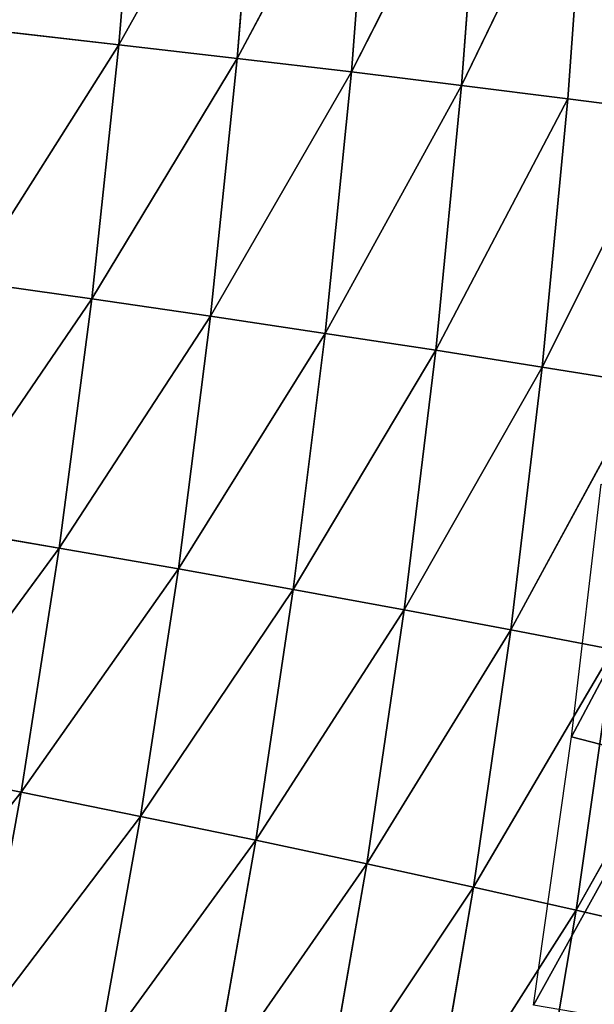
# Model space of a CAD drawing. Extents: x 0 to 500, y 0 to 390.
# Tile 800 of 1056: x 466 to 478, y 154 to 175. Entities that reach past the tile are written whole.
import ezdxf

# ---------------------------------------------------------------- set-up
doc = ezdxf.new("R2010")
doc.units = 0
doc.header["$LTSCALE"] = 25.4
doc.layers.get('0').update_dxf_attribs({"linetype": 'CONTINUOUS'})

# ---------------------------------------------------------------- blocks, each defined once
blk = doc.blocks.new('ATLANTA505_-_S_STL')
at = {"color": 0}
for p, q in [((480.928, 92.441, 229.111), (478.014, 88.877, 234.289)), ((480.928, 92.441, 229.111), (478.014, 88.877, 234.289)), ((480.132, 92.433, 234.778), (478.014, 88.877, 234.289)), ((480.132, 92.433, 234.778), (478.014, 88.877, 234.289)), ((479.483, 88.91, 222.968), (476.609, 85.45, 228.262)), ((479.483, 88.91, 222.968), (476.609, 85.45, 228.262)), ((480.028, 88.934, 217.128), (477.284, 85.476, 222.613)), ((480.028, 88.934, 217.128), (477.284, 85.476, 222.613)), ((479.483, 88.91, 222.968), (477.284, 85.476, 222.613)), ((479.483, 88.91, 222.968), (477.284, 85.476, 222.613)), ((480.028, 88.934, 217.128), (477.834, 85.509, 216.845)), ((480.028, 88.934, 217.128), (477.834, 85.509, 216.845)), ((478.014, 88.877, 234.289), (474.882, 85.415, 239.205)), ((478.014, 88.877, 234.289), (474.882, 85.415, 239.205)), ((478.812, 88.891, 228.689), (475.808, 85.429, 233.793)), ((478.812, 88.891, 228.689), (475.808, 85.429, 233.793)), ((478.014, 88.877, 234.289), (475.808, 85.429, 233.793)), ((478.014, 88.877, 234.289), (475.808, 85.429, 233.793)), ((478.812, 88.891, 228.689), (476.609, 85.45, 228.262)), ((478.812, 88.891, 228.689), (476.609, 85.45, 228.262)), ((478.014, 88.877, 234.289), (477.09, 88.868, 239.767)), ((478.014, 88.877, 234.289), (477.09, 88.868, 239.767)), ((478.812, 88.891, 228.689), (478.014, 88.877, 234.289)), ((478.812, 88.891, 228.689), (478.014, 88.877, 234.289)), ((478.26, 85.547, 210.961), (475.553, 82.198, 216.56)), ((478.26, 85.547, 210.961), (475.553, 82.198, 216.56)), ((477.834, 85.509, 216.845), (478.26, 85.547, 210.961)), ((477.834, 85.509, 216.845), (478.26, 85.547, 210.961)), ((475.808, 85.429, 233.793), (472.585, 82.073, 238.637)), ((475.808, 85.429, 233.793), (472.585, 82.073, 238.637)), ((476.609, 85.45, 228.262), (473.513, 82.094, 233.293)), ((476.609, 85.45, 228.262), (473.513, 82.094, 233.293)), ((475.808, 85.429, 233.793), (473.513, 82.094, 233.293)), ((475.808, 85.429, 233.793), (473.513, 82.094, 233.293)), ((477.284, 85.476, 222.613), (474.317, 82.122, 227.831)), ((477.284, 85.476, 222.613), (474.317, 82.122, 227.831)), ((476.609, 85.45, 228.262), (474.317, 82.122, 227.831)), ((476.609, 85.45, 228.262), (474.317, 82.122, 227.831)), ((474.882, 85.415, 239.205), (475.808, 85.429, 233.793)), ((474.882, 85.415, 239.205), (475.808, 85.429, 233.793)), ((477.834, 85.509, 216.845), (474.997, 82.156, 222.253)), ((477.834, 85.509, 216.845), (474.997, 82.156, 222.253)), ((477.284, 85.476, 222.613), (474.997, 82.156, 222.253)), ((477.284, 85.476, 222.613), (474.997, 82.156, 222.253)), ((477.834, 85.509, 216.845), (475.553, 82.198, 216.56)), ((477.834, 85.509, 216.845), (475.553, 82.198, 216.56)), ((475.808, 85.429, 233.793), (476.609, 85.45, 228.262)), ((475.808, 85.429, 233.793), (476.609, 85.45, 228.262)), ((476.609, 85.45, 228.262), (477.284, 85.476, 222.613)), ((476.609, 85.45, 228.262), (477.284, 85.476, 222.613)), ((477.284, 85.476, 222.613), (477.834, 85.509, 216.845)), ((477.284, 85.476, 222.613), (477.834, 85.509, 216.845)), ((474.997, 82.156, 222.253), (471.935, 78.908, 227.395)), ((474.997, 82.156, 222.253), (471.935, 78.908, 227.395)), ((475.553, 82.198, 216.56), (472.621, 78.952, 221.89)), ((475.553, 82.198, 216.56), (472.621, 78.952, 221.89)), ((474.997, 82.156, 222.253), (472.621, 78.952, 221.89)), ((474.997, 82.156, 222.253), (472.621, 78.952, 221.89)), ((475.986, 82.246, 210.752), (473.185, 79.002, 216.271)), ((475.986, 82.246, 210.752), (473.185, 79.002, 216.271)), ((475.553, 82.198, 216.56), (473.185, 79.002, 216.271)), ((475.553, 82.198, 216.56), (473.185, 79.002, 216.271)), ((474.997, 82.156, 222.253), (474.317, 82.122, 227.831)), ((474.997, 82.156, 222.253), (474.317, 82.122, 227.831)), ((475.553, 82.198, 216.56), (474.997, 82.156, 222.253)), ((475.553, 82.198, 216.56), (474.997, 82.156, 222.253)), ((475.986, 82.246, 210.752), (475.553, 82.198, 216.56)), ((475.986, 82.246, 210.752), (475.553, 82.198, 216.56)), ((473.513, 82.094, 233.293), (470.197, 78.844, 238.062)), ((473.513, 82.094, 233.293), (470.197, 78.844, 238.062)), ((474.317, 82.122, 227.831), (471.127, 78.873, 232.786)), ((474.317, 82.122, 227.831), (471.127, 78.873, 232.786)), ((473.513, 82.094, 233.293), (471.127, 78.873, 232.786)), ((473.513, 82.094, 233.293), (471.127, 78.873, 232.786)), ((474.317, 82.122, 227.831), (471.935, 78.908, 227.395)), ((474.317, 82.122, 227.831), (471.935, 78.908, 227.395)), ((473.513, 82.094, 233.293), (472.585, 82.073, 238.637)), ((473.513, 82.094, 233.293), (472.585, 82.073, 238.637)), ((474.317, 82.122, 227.831), (473.513, 82.094, 233.293)), ((474.317, 82.122, 227.831), (473.513, 82.094, 233.293)), ((472.621, 78.952, 221.89), (469.465, 75.813, 226.954)), ((472.621, 78.952, 221.89), (469.465, 75.813, 226.954)), ((473.185, 79.002, 216.271), (470.157, 75.865, 221.522)), ((473.185, 79.002, 216.271), (470.157, 75.865, 221.522)), ((472.621, 78.952, 221.89), (470.157, 75.865, 221.522)), ((472.621, 78.952, 221.89), (470.157, 75.865, 221.522)), ((473.626, 79.061, 210.54), (470.728, 75.925, 215.979)), ((473.626, 79.061, 210.54), (470.728, 75.925, 215.979)), ((473.185, 79.002, 216.271), (470.728, 75.925, 215.979)), ((473.185, 79.002, 216.271), (470.728, 75.925, 215.979)), ((471.935, 78.908, 227.395), (472.621, 78.952, 221.89)), ((471.935, 78.908, 227.395), (472.621, 78.952, 221.89)), ((472.621, 78.952, 221.89), (473.185, 79.002, 216.271)), ((472.621, 78.952, 221.89), (473.185, 79.002, 216.271)), ((473.185, 79.002, 216.271), (473.626, 79.061, 210.54)), ((473.185, 79.002, 216.271), (473.626, 79.061, 210.54)), ((471.127, 78.873, 232.786), (467.718, 75.733, 237.479)), ((471.127, 78.873, 232.786), (467.718, 75.733, 237.479)), ((471.935, 78.908, 227.395), (468.652, 75.769, 232.273)), ((471.935, 78.908, 227.395), (468.652, 75.769, 232.273)), ((471.127, 78.873, 232.786), (468.652, 75.769, 232.273)), ((471.127, 78.873, 232.786), (468.652, 75.769, 232.273)), ((471.935, 78.908, 227.395), (469.465, 75.813, 226.954)), ((471.935, 78.908, 227.395), (469.465, 75.813, 226.954)), ((470.197, 78.844, 238.062), (471.127, 78.873, 232.786)), ((470.197, 78.844, 238.062), (471.127, 78.873, 232.786)), ((471.127, 78.873, 232.786), (471.935, 78.908, 227.395)), ((471.127, 78.873, 232.786), (471.935, 78.908, 227.395)), ((471.18, 75.994, 210.326), (468.184, 72.968, 215.684)), ((471.18, 75.994, 210.326), (468.184, 72.968, 215.684)), ((471.18, 75.994, 210.326), (470.728, 75.925, 215.979)), ((471.18, 75.994, 210.326), (470.728, 75.925, 215.979)), ((469.465, 75.813, 226.954), (466.086, 72.785, 231.753)), ((469.465, 75.813, 226.954), (466.086, 72.785, 231.753)), ((470.157, 75.865, 221.522), (466.904, 72.837, 226.507)), ((470.157, 75.865, 221.522), (466.904, 72.837, 226.507)), ((469.465, 75.813, 226.954), (466.904, 72.837, 226.507)), ((469.465, 75.813, 226.954), (466.904, 72.837, 226.507)), ((470.728, 75.925, 215.979), (467.603, 72.898, 221.15)), ((470.728, 75.925, 215.979), (467.603, 72.898, 221.15)), ((470.157, 75.865, 221.522), (467.603, 72.898, 221.15)), ((470.157, 75.865, 221.522), (467.603, 72.898, 221.15)), ((470.728, 75.925, 215.979), (468.184, 72.968, 215.684)), ((470.728, 75.925, 215.979), (468.184, 72.968, 215.684)), ((469.465, 75.813, 226.954), (468.652, 75.769, 232.273)), ((469.465, 75.813, 226.954), (468.652, 75.769, 232.273)), ((470.157, 75.865, 221.522), (469.465, 75.813, 226.954)), ((470.157, 75.865, 221.522), (469.465, 75.813, 226.954)), ((470.728, 75.925, 215.979), (470.157, 75.865, 221.522)), ((470.728, 75.925, 215.979), (470.157, 75.865, 221.522)), ((468.652, 75.769, 232.273), (465.149, 72.742, 236.889)), ((468.652, 75.769, 232.273), (465.149, 72.742, 236.889)), ((468.652, 75.769, 232.273), (466.086, 72.785, 231.753)), ((468.652, 75.769, 232.273), (466.086, 72.785, 231.753)), ((468.652, 75.769, 232.273), (467.718, 75.733, 237.479)), ((468.652, 75.769, 232.273), (467.718, 75.733, 237.479)), ((468.184, 72.968, 215.684), (468.647, 73.046, 210.109)), ((468.184, 72.968, 215.684), (468.647, 73.046, 210.109)), ((466.904, 72.837, 226.507), (463.43, 69.925, 231.227)), ((466.904, 72.837, 226.507), (463.43, 69.925, 231.227)), ((467.603, 72.898, 221.15), (464.254, 69.984, 226.054)), ((467.603, 72.898, 221.15), (464.254, 69.984, 226.054)), ((466.904, 72.837, 226.507), (464.254, 69.984, 226.054)), ((466.904, 72.837, 226.507), (464.254, 69.984, 226.054)), ((468.184, 72.968, 215.684), (464.961, 70.053, 220.773)), ((468.184, 72.968, 215.684), (464.961, 70.053, 220.773)), ((467.603, 72.898, 221.15), (464.961, 70.053, 220.773)), ((467.603, 72.898, 221.15), (464.961, 70.053, 220.773)), ((468.184, 72.968, 215.684), (465.552, 70.132, 215.385)), ((468.184, 72.968, 215.684), (465.552, 70.132, 215.385)), ((466.086, 72.785, 231.753), (466.904, 72.837, 226.507)), ((466.086, 72.785, 231.753), (466.904, 72.837, 226.507)), ((466.904, 72.837, 226.507), (467.603, 72.898, 221.15)), ((466.904, 72.837, 226.507), (467.603, 72.898, 221.15)), ((467.603, 72.898, 221.15), (468.184, 72.968, 215.684)), ((467.603, 72.898, 221.15), (468.184, 72.968, 215.684)), ((466.086, 72.785, 231.753), (462.49, 69.874, 236.291)), ((466.086, 72.785, 231.753), (462.49, 69.874, 236.291)), ((466.086, 72.785, 231.753), (463.43, 69.925, 231.227)), ((466.086, 72.785, 231.753), (463.43, 69.925, 231.227)), ((465.149, 72.742, 236.889), (466.086, 72.785, 231.753)), ((465.149, 72.742, 236.889), (466.086, 72.785, 231.753)), ((477.916, 0.01, 230.564), (479.991, 7.184, 231.097)), ((477.916, 0.01, 230.564), (479.991, 7.184, 231.097)), ((477.097, 0.01, 236.333), (477.916, 0.01, 230.564)), ((477.916, 0.01, 230.564), (478.551, 0.01, 225.131))]:
    blk.add_line(p, q, dxfattribs=at)
mesh = blk.add_polyface(dxfattribs=at)
corners = [(480.132, 92.433, 234.778), (477.09, 88.868, 239.767), (479.209, 92.429, 240.322)]
mesh.append_faces([[corners[k] for k in face] for face in [(0, 1, 2)]], dxfattribs={"color": 0})
mesh = blk.add_polyface(dxfattribs=at)
corners = [(480.132, 92.433, 234.778), (478.014, 88.877, 234.289), (477.09, 88.868, 239.767)]
mesh.append_faces([[corners[k] for k in face] for face in [(0, 1, 2)]], dxfattribs={"color": 0})
mesh = blk.add_polyface(dxfattribs=at)
corners = [(480.928, 92.441, 229.111), (478.014, 88.877, 234.289), (480.132, 92.433, 234.778)]
mesh.append_faces([[corners[k] for k in face] for face in [(0, 1, 2)]], dxfattribs={"color": 0})
mesh = blk.add_polyface(dxfattribs=at)
corners = [(480.928, 92.441, 229.111), (478.812, 88.891, 228.689), (478.014, 88.877, 234.289)]
mesh.append_faces([[corners[k] for k in face] for face in [(0, 1, 2)]], dxfattribs={"color": 0})
mesh = blk.add_polyface(dxfattribs=at)
corners = [(479.483, 88.91, 222.968), (476.609, 85.45, 228.262), (478.812, 88.891, 228.689)]
mesh.append_faces([[corners[k] for k in face] for face in [(0, 1, 2)]], dxfattribs={"color": 0})
mesh = blk.add_polyface(dxfattribs=at)
corners = [(479.483, 88.91, 222.968), (477.284, 85.476, 222.613), (476.609, 85.45, 228.262)]
mesh.append_faces([[corners[k] for k in face] for face in [(0, 1, 2)]], dxfattribs={"color": 0})
mesh = blk.add_polyface(dxfattribs=at)
corners = [(480.028, 88.934, 217.128), (477.284, 85.476, 222.613), (479.483, 88.91, 222.968)]
mesh.append_faces([[corners[k] for k in face] for face in [(0, 1, 2)]], dxfattribs={"color": 0})
mesh = blk.add_polyface(dxfattribs=at)
corners = [(480.028, 88.934, 217.128), (477.834, 85.509, 216.845), (477.284, 85.476, 222.613)]
mesh.append_faces([[corners[k] for k in face] for face in [(0, 1, 2)]], dxfattribs={"color": 0})
mesh = blk.add_polyface(dxfattribs=at)
corners = [(480.028, 88.934, 217.128), (478.26, 85.547, 210.961), (477.834, 85.509, 216.845), (480.447, 88.964, 211.168)]
mesh.append_faces([[corners[k] for k in face] for face in [(0, 1, 2), (1, 0, 3)]], dxfattribs={"vtx0": -1, "color": 0})
mesh = blk.add_polyface(dxfattribs=at)
corners = [(478.014, 88.877, 234.289), (474.882, 85.415, 239.205), (477.09, 88.868, 239.767)]
mesh.append_faces([[corners[k] for k in face] for face in [(0, 1, 2)]], dxfattribs={"color": 0})
mesh = blk.add_polyface(dxfattribs=at)
corners = [(478.014, 88.877, 234.289), (475.808, 85.429, 233.793), (474.882, 85.415, 239.205)]
mesh.append_faces([[corners[k] for k in face] for face in [(0, 1, 2)]], dxfattribs={"color": 0})
mesh = blk.add_polyface(dxfattribs=at)
corners = [(478.812, 88.891, 228.689), (475.808, 85.429, 233.793), (478.014, 88.877, 234.289)]
mesh.append_faces([[corners[k] for k in face] for face in [(0, 1, 2)]], dxfattribs={"color": 0})
mesh = blk.add_polyface(dxfattribs=at)
corners = [(478.812, 88.891, 228.689), (476.609, 85.45, 228.262), (475.808, 85.429, 233.793)]
mesh.append_faces([[corners[k] for k in face] for face in [(0, 1, 2)]], dxfattribs={"color": 0})
mesh = blk.add_polyface(dxfattribs=at)
corners = [(478.26, 85.547, 210.961), (475.553, 82.198, 216.56), (477.834, 85.509, 216.845)]
mesh.append_faces([[corners[k] for k in face] for face in [(0, 1, 2)]], dxfattribs={"color": 0})
mesh = blk.add_polyface(dxfattribs=at)
corners = [(478.26, 85.547, 210.961), (475.986, 82.246, 210.752), (475.553, 82.198, 216.56)]
mesh.append_faces([[corners[k] for k in face] for face in [(0, 1, 2)]], dxfattribs={"color": 0})
mesh = blk.add_polyface(dxfattribs=at)
corners = [(475.808, 85.429, 233.793), (472.585, 82.073, 238.637), (474.882, 85.415, 239.205)]
mesh.append_faces([[corners[k] for k in face] for face in [(0, 1, 2)]], dxfattribs={"color": 0})
mesh = blk.add_polyface(dxfattribs=at)
corners = [(475.808, 85.429, 233.793), (473.513, 82.094, 233.293), (472.585, 82.073, 238.637)]
mesh.append_faces([[corners[k] for k in face] for face in [(0, 1, 2)]], dxfattribs={"color": 0})
mesh = blk.add_polyface(dxfattribs=at)
corners = [(476.609, 85.45, 228.262), (473.513, 82.094, 233.293), (475.808, 85.429, 233.793)]
mesh.append_faces([[corners[k] for k in face] for face in [(0, 1, 2)]], dxfattribs={"color": 0})
mesh = blk.add_polyface(dxfattribs=at)
corners = [(476.609, 85.45, 228.262), (474.317, 82.122, 227.831), (473.513, 82.094, 233.293)]
mesh.append_faces([[corners[k] for k in face] for face in [(0, 1, 2)]], dxfattribs={"color": 0})
mesh = blk.add_polyface(dxfattribs=at)
corners = [(477.284, 85.476, 222.613), (474.317, 82.122, 227.831), (476.609, 85.45, 228.262)]
mesh.append_faces([[corners[k] for k in face] for face in [(0, 1, 2)]], dxfattribs={"color": 0})
mesh = blk.add_polyface(dxfattribs=at)
corners = [(477.284, 85.476, 222.613), (474.997, 82.156, 222.253), (474.317, 82.122, 227.831)]
mesh.append_faces([[corners[k] for k in face] for face in [(0, 1, 2)]], dxfattribs={"color": 0})
mesh = blk.add_polyface(dxfattribs=at)
corners = [(477.834, 85.509, 216.845), (474.997, 82.156, 222.253), (477.284, 85.476, 222.613)]
mesh.append_faces([[corners[k] for k in face] for face in [(0, 1, 2)]], dxfattribs={"color": 0})
mesh = blk.add_polyface(dxfattribs=at)
corners = [(477.834, 85.509, 216.845), (475.553, 82.198, 216.56), (474.997, 82.156, 222.253)]
mesh.append_faces([[corners[k] for k in face] for face in [(0, 1, 2)]], dxfattribs={"color": 0})
mesh = blk.add_polyface(dxfattribs=at)
corners = [(474.997, 82.156, 222.253), (471.935, 78.908, 227.395), (474.317, 82.122, 227.831)]
mesh.append_faces([[corners[k] for k in face] for face in [(0, 1, 2)]], dxfattribs={"color": 0})
mesh = blk.add_polyface(dxfattribs=at)
corners = [(474.997, 82.156, 222.253), (472.621, 78.952, 221.89), (471.935, 78.908, 227.395)]
mesh.append_faces([[corners[k] for k in face] for face in [(0, 1, 2)]], dxfattribs={"color": 0})
mesh = blk.add_polyface(dxfattribs=at)
corners = [(475.553, 82.198, 216.56), (472.621, 78.952, 221.89), (474.997, 82.156, 222.253)]
mesh.append_faces([[corners[k] for k in face] for face in [(0, 1, 2)]], dxfattribs={"color": 0})
mesh = blk.add_polyface(dxfattribs=at)
corners = [(475.553, 82.198, 216.56), (473.185, 79.002, 216.271), (472.621, 78.952, 221.89)]
mesh.append_faces([[corners[k] for k in face] for face in [(0, 1, 2)]], dxfattribs={"color": 0})
mesh = blk.add_polyface(dxfattribs=at)
corners = [(475.986, 82.246, 210.752), (473.185, 79.002, 216.271), (475.553, 82.198, 216.56)]
mesh.append_faces([[corners[k] for k in face] for face in [(0, 1, 2)]], dxfattribs={"color": 0})
mesh = blk.add_polyface(dxfattribs=at)
corners = [(475.986, 82.246, 210.752), (473.626, 79.061, 210.54), (473.185, 79.002, 216.271)]
mesh.append_faces([[corners[k] for k in face] for face in [(0, 1, 2)]], dxfattribs={"color": 0})
mesh = blk.add_polyface(dxfattribs=at)
corners = [(473.513, 82.094, 233.293), (470.197, 78.844, 238.062), (472.585, 82.073, 238.637)]
mesh.append_faces([[corners[k] for k in face] for face in [(0, 1, 2)]], dxfattribs={"color": 0})
mesh = blk.add_polyface(dxfattribs=at)
corners = [(473.513, 82.094, 233.293), (471.127, 78.873, 232.786), (470.197, 78.844, 238.062)]
mesh.append_faces([[corners[k] for k in face] for face in [(0, 1, 2)]], dxfattribs={"color": 0})
mesh = blk.add_polyface(dxfattribs=at)
corners = [(474.317, 82.122, 227.831), (471.127, 78.873, 232.786), (473.513, 82.094, 233.293)]
mesh.append_faces([[corners[k] for k in face] for face in [(0, 1, 2)]], dxfattribs={"color": 0})
mesh = blk.add_polyface(dxfattribs=at)
corners = [(474.317, 82.122, 227.831), (471.935, 78.908, 227.395), (471.127, 78.873, 232.786)]
mesh.append_faces([[corners[k] for k in face] for face in [(0, 1, 2)]], dxfattribs={"color": 0})
mesh = blk.add_polyface(dxfattribs=at)
corners = [(472.621, 78.952, 221.89), (469.465, 75.813, 226.954), (471.935, 78.908, 227.395)]
mesh.append_faces([[corners[k] for k in face] for face in [(0, 1, 2)]], dxfattribs={"color": 0})
mesh = blk.add_polyface(dxfattribs=at)
corners = [(472.621, 78.952, 221.89), (470.157, 75.865, 221.522), (469.465, 75.813, 226.954)]
mesh.append_faces([[corners[k] for k in face] for face in [(0, 1, 2)]], dxfattribs={"color": 0})
mesh = blk.add_polyface(dxfattribs=at)
corners = [(473.185, 79.002, 216.271), (470.157, 75.865, 221.522), (472.621, 78.952, 221.89)]
mesh.append_faces([[corners[k] for k in face] for face in [(0, 1, 2)]], dxfattribs={"color": 0})
mesh = blk.add_polyface(dxfattribs=at)
corners = [(473.185, 79.002, 216.271), (470.728, 75.925, 215.979), (470.157, 75.865, 221.522)]
mesh.append_faces([[corners[k] for k in face] for face in [(0, 1, 2)]], dxfattribs={"color": 0})
mesh = blk.add_polyface(dxfattribs=at)
corners = [(473.626, 79.061, 210.54), (470.728, 75.925, 215.979), (473.185, 79.002, 216.271)]
mesh.append_faces([[corners[k] for k in face] for face in [(0, 1, 2)]], dxfattribs={"color": 0})
mesh = blk.add_polyface(dxfattribs=at)
corners = [(473.626, 79.061, 210.54), (471.18, 75.994, 210.326), (470.728, 75.925, 215.979)]
mesh.append_faces([[corners[k] for k in face] for face in [(0, 1, 2)]], dxfattribs={"color": 0})
mesh = blk.add_polyface(dxfattribs=at)
corners = [(471.127, 78.873, 232.786), (467.718, 75.733, 237.479), (470.197, 78.844, 238.062)]
mesh.append_faces([[corners[k] for k in face] for face in [(0, 1, 2)]], dxfattribs={"color": 0})
mesh = blk.add_polyface(dxfattribs=at)
corners = [(471.127, 78.873, 232.786), (468.652, 75.769, 232.273), (467.718, 75.733, 237.479)]
mesh.append_faces([[corners[k] for k in face] for face in [(0, 1, 2)]], dxfattribs={"color": 0})
mesh = blk.add_polyface(dxfattribs=at)
corners = [(471.935, 78.908, 227.395), (468.652, 75.769, 232.273), (471.127, 78.873, 232.786)]
mesh.append_faces([[corners[k] for k in face] for face in [(0, 1, 2)]], dxfattribs={"color": 0})
mesh = blk.add_polyface(dxfattribs=at)
corners = [(471.935, 78.908, 227.395), (469.465, 75.813, 226.954), (468.652, 75.769, 232.273)]
mesh.append_faces([[corners[k] for k in face] for face in [(0, 1, 2)]], dxfattribs={"color": 0})
mesh = blk.add_polyface(dxfattribs=at)
corners = [(471.18, 75.994, 210.326), (468.184, 72.968, 215.684), (470.728, 75.925, 215.979)]
mesh.append_faces([[corners[k] for k in face] for face in [(0, 1, 2)]], dxfattribs={"color": 0})
mesh = blk.add_polyface(dxfattribs=at)
corners = [(471.18, 75.994, 210.326), (468.647, 73.046, 210.109), (468.184, 72.968, 215.684)]
mesh.append_faces([[corners[k] for k in face] for face in [(0, 1, 2)]], dxfattribs={"color": 0})
mesh = blk.add_polyface(dxfattribs=at)
corners = [(469.465, 75.813, 226.954), (466.086, 72.785, 231.753), (468.652, 75.769, 232.273)]
mesh.append_faces([[corners[k] for k in face] for face in [(0, 1, 2)]], dxfattribs={"color": 0})
mesh = blk.add_polyface(dxfattribs=at)
corners = [(469.465, 75.813, 226.954), (466.904, 72.837, 226.507), (466.086, 72.785, 231.753)]
mesh.append_faces([[corners[k] for k in face] for face in [(0, 1, 2)]], dxfattribs={"color": 0})
mesh = blk.add_polyface(dxfattribs=at)
corners = [(470.157, 75.865, 221.522), (466.904, 72.837, 226.507), (469.465, 75.813, 226.954)]
mesh.append_faces([[corners[k] for k in face] for face in [(0, 1, 2)]], dxfattribs={"color": 0})
mesh = blk.add_polyface(dxfattribs=at)
corners = [(470.157, 75.865, 221.522), (467.603, 72.898, 221.15), (466.904, 72.837, 226.507)]
mesh.append_faces([[corners[k] for k in face] for face in [(0, 1, 2)]], dxfattribs={"color": 0})
mesh = blk.add_polyface(dxfattribs=at)
corners = [(470.728, 75.925, 215.979), (467.603, 72.898, 221.15), (470.157, 75.865, 221.522)]
mesh.append_faces([[corners[k] for k in face] for face in [(0, 1, 2)]], dxfattribs={"color": 0})
mesh = blk.add_polyface(dxfattribs=at)
corners = [(470.728, 75.925, 215.979), (468.184, 72.968, 215.684), (467.603, 72.898, 221.15)]
mesh.append_faces([[corners[k] for k in face] for face in [(0, 1, 2)]], dxfattribs={"color": 0})
mesh = blk.add_polyface(dxfattribs=at)
corners = [(468.652, 75.769, 232.273), (465.149, 72.742, 236.889), (467.718, 75.733, 237.479)]
mesh.append_faces([[corners[k] for k in face] for face in [(0, 1, 2)]], dxfattribs={"color": 0})
mesh = blk.add_polyface(dxfattribs=at)
corners = [(468.652, 75.769, 232.273), (466.086, 72.785, 231.753), (465.149, 72.742, 236.889)]
mesh.append_faces([[corners[k] for k in face] for face in [(0, 1, 2)]], dxfattribs={"color": 0})
mesh = blk.add_polyface(dxfattribs=at)
corners = [(468.647, 73.046, 210.109), (465.552, 70.132, 215.385), (468.184, 72.968, 215.684)]
mesh.append_faces([[corners[k] for k in face] for face in [(0, 1, 2)]], dxfattribs={"color": 0})
mesh = blk.add_polyface(dxfattribs=at)
corners = [(468.647, 73.046, 210.109), (466.027, 70.22, 209.891), (465.552, 70.132, 215.385)]
mesh.append_faces([[corners[k] for k in face] for face in [(0, 1, 2)]], dxfattribs={"color": 0})
mesh = blk.add_polyface(dxfattribs=at)
corners = [(466.904, 72.837, 226.507), (463.43, 69.925, 231.227), (466.086, 72.785, 231.753)]
mesh.append_faces([[corners[k] for k in face] for face in [(0, 1, 2)]], dxfattribs={"color": 0})
mesh = blk.add_polyface(dxfattribs=at)
corners = [(466.904, 72.837, 226.507), (464.254, 69.984, 226.054), (463.43, 69.925, 231.227)]
mesh.append_faces([[corners[k] for k in face] for face in [(0, 1, 2)]], dxfattribs={"color": 0})
mesh = blk.add_polyface(dxfattribs=at)
corners = [(467.603, 72.898, 221.15), (464.254, 69.984, 226.054), (466.904, 72.837, 226.507)]
mesh.append_faces([[corners[k] for k in face] for face in [(0, 1, 2)]], dxfattribs={"color": 0})
mesh = blk.add_polyface(dxfattribs=at)
corners = [(467.603, 72.898, 221.15), (464.961, 70.053, 220.773), (464.254, 69.984, 226.054)]
mesh.append_faces([[corners[k] for k in face] for face in [(0, 1, 2)]], dxfattribs={"color": 0})
mesh = blk.add_polyface(dxfattribs=at)
corners = [(468.184, 72.968, 215.684), (464.961, 70.053, 220.773), (467.603, 72.898, 221.15)]
mesh.append_faces([[corners[k] for k in face] for face in [(0, 1, 2)]], dxfattribs={"color": 0})
mesh = blk.add_polyface(dxfattribs=at)
corners = [(468.184, 72.968, 215.684), (465.552, 70.132, 215.385), (464.961, 70.053, 220.773)]
mesh.append_faces([[corners[k] for k in face] for face in [(0, 1, 2)]], dxfattribs={"color": 0})
mesh = blk.add_polyface(dxfattribs=at)
corners = [(466.086, 72.785, 231.753), (462.49, 69.874, 236.291), (465.149, 72.742, 236.889)]
mesh.append_faces([[corners[k] for k in face] for face in [(0, 1, 2)]], dxfattribs={"color": 0})
mesh = blk.add_polyface(dxfattribs=at)
corners = [(466.086, 72.785, 231.753), (463.43, 69.925, 231.227), (462.49, 69.874, 236.291)]
mesh.append_faces([[corners[k] for k in face] for face in [(0, 1, 2)]], dxfattribs={"color": 0})
mesh = blk.add_polyface(dxfattribs=at)
corners = [(479.991, 7.184, 231.097), (477.097, 0.01, 236.333), (477.916, 0.01, 230.564), (479.194, 7.182, 236.686)]
mesh.append_faces([[corners[k] for k in face] for face in [(0, 1, 2), (1, 0, 3)]], dxfattribs={"vtx0": -1, "color": 0})
mesh = blk.add_polyface(dxfattribs=at)
corners = [(480.664, 7.187, 225.384), (477.916, 0.01, 230.564), (478.551, 0.01, 225.131), (479.991, 7.184, 231.097)]
mesh.append_faces([[corners[k] for k in face] for face in [(0, 1, 2), (1, 0, 3)]], dxfattribs={"vtx0": -1, "color": 0})

msp = doc.modelspace()

# ---------------------------------------------------------------- block references
at = {"color": 254, "extrusion": (0, -1, 1.11022e-16)}
msp.add_blockref('ATLANTA505_-_S_STL', (-0.149, -0.01, -389.852), dxfattribs=at)

doc.saveas('drawing.dxf')
